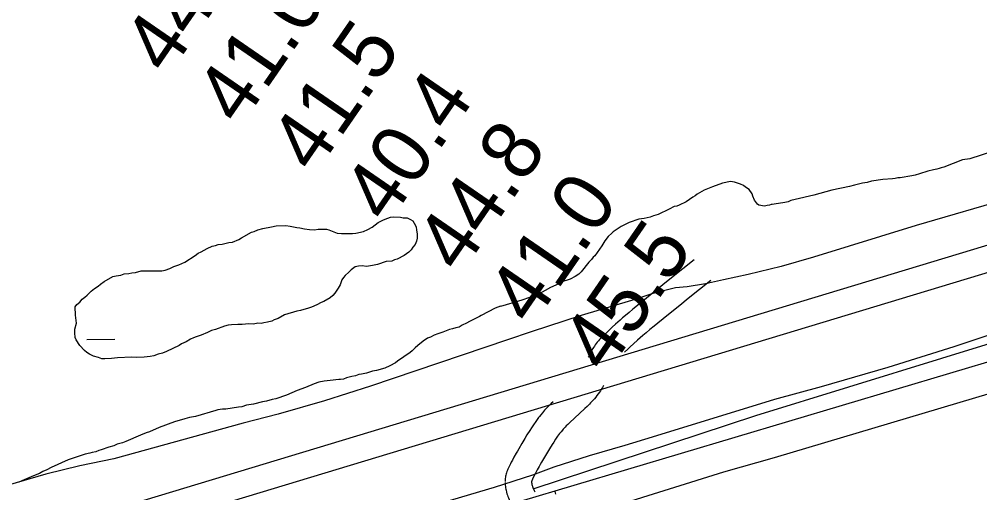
# Model space of a CAD drawing. Extents: x 3146026 to 3183936, y 897894 to 923344.
# Drawn here: x 3163729 to 3164815, y 912036 to 912572 of the extents above; entities that cross this region are included whole.
import ezdxf

# ---------------------------------------------------------------- set-up
doc = ezdxf.new("R2010")
doc.units = 0
for name, color, linetype in [('V-LEVE-TOET', 7, 'Continuous'), ('V-RIVR-RANG', 7, 'Continuous'), ('V-ROAD-CNTR', 7, 'Continuous'), ('V-SITE-VEGE', 7, 'Continuous'), ('V-SURV-LINE', 7, 'Continuous'), ('V-TOPO-SHOR', 7, 'Continuous'), ('V-WETL-SWMP', 7, 'Continuous')]:
    doc.layers.add(name, color=color, linetype=linetype)

msp = doc.modelspace()

# ---------------------------------------------------------------- linework, layer by layer
at = {"layer": 'V-LEVE-TOET'}
for points in [[(3164852.4, 912369.6), (3164743.6, 912338), (3164627.4, 912302.4), (3164590.7, 912291.7), (3164553.6, 912282.5), (3164525.8, 912276.6), (3164505.3, 912271.9), (3164484.6, 912268.7), (3164471.5, 912267.5), (3164444.7, 912260.6), (3164421.8, 912253.3), (3164364.7, 912236.4), (3164308, 912217.9), (3164281.3, 912208.7), (3164126.3, 912156.4), (3164074.4, 912139.7), (3164021.9, 912124.5), (3163982.6, 912114.2), (3163836.3, 912073.9), (3163797.7, 912066.1), (3163759.4, 912056.7), (3163716.8, 912044.3)], [(3164860.5, 912225.7), (3164786.2, 912200.7), (3164711.4, 912177.3), (3164636.1, 912155.4), (3164583.4, 912141), (3164444.8, 912098.4), (3164414.2, 912089), (3164373.8, 912077.4), (3164333.9, 912064.4), (3164309.7, 912055.7), (3164266.4, 912041.7), (3164199, 912021.6), (3164131.2, 912002.8), (3164063.8, 911982.2), (3164012.4, 911967.6), (3163949, 911950.1), (3163891.7, 911932.9), (3163863.8, 911925.1), (3163836.3, 911915.7), (3163809.4, 911904.9), (3163789.6, 911895.6), (3163771.3, 911885.2), (3163754.8, 911874.1), (3163727.7, 911855.9)]]:
    msp.add_lwpolyline(points, dxfattribs=at)
at = {"layer": 'V-ROAD-CNTR'}
for points in [[(3165388.2, 912351.5), (3163992.3, 911935.1)], [(3164492.3, 912299.3), (3164479.6, 912289), (3164466.8, 912278.7), (3164457.2, 912270.9), (3164442.8, 912259.2), (3164428.4, 912247.5), (3164423.3, 912243.3), (3164418.9, 912239.6), (3164415, 912236.3), (3164411.6, 912233.4), (3164408.7, 912230.8), (3164403.6, 912226.3), (3164399.8, 912222.9), (3164397, 912220.2), (3164392.8, 912216.3), (3164388.5, 912212.2), (3164387, 912210.6), (3164385.5, 912209), (3164384.2, 912207.5), (3164382.9, 912205.9), (3164381.8, 912204.4), (3164380.7, 912202.9), (3164379.7, 912201.5), (3164378.8, 912200.1), (3164378, 912198.7), (3164376.4, 912196.2), (3164375.1, 912193.8), (3164373.9, 912191.5), (3164372.8, 912189.4), (3164372.6, 912188.9)], [(3164511.2, 912275.9), (3164498.4, 912265.7), (3164485.7, 912255.4), (3164476.1, 912247.6), (3164461.7, 912236), (3164447.4, 912224.3), (3164442.5, 912220.2), (3164438.2, 912216.7), (3164434.5, 912213.5), (3164431.3, 912210.8), (3164428.5, 912208.3), (3164423.7, 912204), (3164420.1, 912200.7), (3164417.4, 912198.3), (3164413.7, 912194.8)], [(3164390.2, 912157.1), (3164389.7, 912156.3), (3164388.9, 912154.9), (3164387.5, 912152.6), (3164386.4, 912150.8), (3164385.5, 912149.4), (3164384.1, 912147.4), (3164382.6, 912145.5), (3164381.1, 912143.7), (3164379.6, 912142), (3164378.2, 912140.3), (3164376.8, 912138.8), (3164375.4, 912137.4), (3164374, 912136), (3164371.5, 912133.4), (3164369, 912131), (3164351.5, 912114.8), (3164349.6, 912113), (3164347.9, 912111.3), (3164346.5, 912109.9), (3164345.3, 912108.6), (3164344.3, 912107.5), (3164343.5, 912106.5), (3164342, 912104.7), (3164340.9, 912103.5), (3164340.2, 912102.5), (3164339.1, 912101), (3164338, 912099.5), (3164335.7, 912096.1), (3164333.7, 912093), (3164332, 912090.3), (3164329, 912085.4), (3164326.8, 912081.7), (3164323.4, 912076), (3164320, 912070.3), (3164318.5, 912067.7), (3164317.2, 912065.4), (3164315, 912061.4), (3164313.4, 912058.5), (3164312.2, 912056.3), (3164311.4, 912054.7), (3164310.2, 912052.2), (3164309.1, 912049.9), (3164309, 912049.7), (3164308.9, 912049.6), (3164308.9, 912049.5), (3164308.9, 912049.3), (3164308.8, 912049.2), (3164308.8, 912049), (3164308.8, 912048.9), (3164308.8, 912048.8), (3164308.7, 912048.3), (3164308.7, 912047.4)], [(3164333.1, 912138.7), (3164330.9, 912136.6), (3164328.5, 912134.3), (3164326.5, 912132.3), (3164324.8, 912130.5), (3164323.3, 912128.9), (3164322, 912127.5), (3164320.8, 912126.2), (3164318.9, 912123.9), (3164317.4, 912122.1), (3164316.3, 912120.7), (3164314.8, 912118.6), (3164313.3, 912116.4), (3164310.7, 912112.5), (3164308.5, 912109.1), (3164306.6, 912106.1), (3164303.4, 912101), (3164301, 912097.1), (3164297.6, 912091.3), (3164294.2, 912085.5), (3164292.6, 912082.8), (3164291.1, 912080.3), (3164288.7, 912075.9), (3164286.9, 912072.6), (3164285.6, 912070.1), (3164284.6, 912068.2), (3164283.2, 912065.3), (3164281.7, 912062.3), (3164281.2, 912061), (3164280.6, 912059.6), (3164280.2, 912058.2), (3164279.8, 912056.9), (3164279.5, 912055.6), (3164279.3, 912054.4), (3164279.1, 912053.2), (3164278.9, 912051.9), (3164278.7, 912049.8), (3164278.7, 912048.2)], [(3164308.7, 912048.2), (3164308.7, 912047.3), (3164308.7, 912046.9), (3164308.8, 912046.4), (3164308.9, 912045.9), (3164309, 912045.4), (3164309, 912045), (3164309.3, 912044), (3164309.5, 912043.1), (3164309.8, 912042.4), (3164310, 912041.7), (3164310.2, 912041.2), (3164310.7, 912040), (3164311, 912039.3), (3164311.7, 912038.1), (3164312.4, 912036.6)], [(3164278.7, 912047.4), (3164278.7, 912046), (3164278.9, 912044.2), (3164279, 912042.7), (3164279.2, 912041.2), (3164279.5, 912039.8), (3164279.7, 912038.5), (3164280.3, 912036.3), (3164280.8, 912034.4), (3164281.4, 912032.7), (3164281.9, 912031.2), (3164282.4, 912029.9), (3164283.3, 912027.9), (3164284, 912026.3), (3164285.1, 912024.1), (3164286.2, 912022.2)], [(3164334.8, 912037), (3164335.8, 912034.1)]]:
    msp.add_lwpolyline(points, dxfattribs=at)
at = {"layer": 'V-SITE-VEGE'}
for points in [[(3164831, 912422.2), (3164804.1, 912413.4), (3164795.9, 912412.3), (3164774.8, 912404.2), (3164771.8, 912403.3), (3164769.7, 912402.5), (3164766.8, 912402), (3164763, 912401.2), (3164756.8, 912399.5), (3164747.5, 912396.5), (3164742.5, 912395.2), (3164738.7, 912394.3), (3164725.3, 912392.2), (3164722.8, 912392.1), (3164719.9, 912391.3), (3164716.9, 912390.9), (3164706, 912390), (3164693, 912388.2), (3164688, 912386.9), (3164683, 912386.1), (3164673.8, 912383.9), (3164668.3, 912382.2), (3164648.2, 912377.9), (3164627.7, 912372.3), (3164606.7, 912367.6), (3164601.7, 912366.3), (3164598.8, 912365), (3164595, 912364.2), (3164582.8, 912362.4), (3164580.7, 912362), (3164579.5, 912362), (3164577.8, 912361.1), (3164574.9, 912360.7), (3164571.9, 912359.8), (3164565.6, 912361.1), (3164564, 912362.3), (3164560.6, 912366.9), (3164558.9, 912371.1), (3164558, 912374), (3164554.6, 912379), (3164550.4, 912381.5), (3164548.3, 912383.2), (3164544.9, 912384.9), (3164538.2, 912387.3), (3164533.6, 912387.7), (3164524.4, 912386), (3164513.1, 912381.8), (3164503.9, 912377.9), (3164495.9, 912373.7), (3164493.8, 912371.6), (3164490.9, 912370.3), (3164483.4, 912364.8), (3164475.4, 912361), (3164472.9, 912360.1), (3164470, 912359.7), (3164464.1, 912356.7), (3164451.6, 912350.4), (3164446.5, 912349.1), (3164442.8, 912347.4), (3164436.1, 912346.1), (3164429.8, 912345.2), (3164418.9, 912341.4), (3164410.1, 912337.1), (3164400.9, 912330.8), (3164399.2, 912329.5), (3164395.1, 912325.7), (3164391.3, 912320.7), (3164388, 912315.2), (3164380.1, 912303.8), (3164378.4, 912302.1), (3164376.3, 912299.6), (3164373.4, 912296.6), (3164364.7, 912285.7), (3164362.2, 912283.1), (3164358, 912280.2), (3164352.1, 912277.2), (3164348.8, 912276.4), (3164345, 912275.1), (3164342.9, 912273.8), (3164339.6, 912272.1), (3164329.9, 912267.9), (3164314.5, 912259.4), (3164307.3, 912256.8), (3164304, 912256), (3164299.8, 912254.3), (3164291.4, 912251.7)], [(3164291.4, 912251.7), (3164283.5, 912249.6), (3164279.7, 912248.3), (3164273.5, 912246.6), (3164273.8, 912247), (3164273.3, 912246.8), (3164267.6, 912244.4), (3164251.7, 912236.4), (3164249.6, 912235.1), (3164238.3, 912229.6), (3164234.9, 912227.5), (3164230.3, 912225.4), (3164226.6, 912223.2), (3164222.8, 912222.4), (3164219, 912221.1), (3164215.7, 912220.2), (3164208.1, 912217.3), (3164202.7, 912215.5), (3164198.5, 912213.8), (3164194.3, 912211.7), (3164191, 912210.4), (3164185.9, 912207.1), (3164180.1, 912202.4), (3164176.8, 912199.5), (3164173.4, 912196.1), (3164171.3, 912194.4), (3164164.2, 912189.3), (3164157.1, 912184.7), (3164154.6, 912182.6), (3164148.3, 912179.2), (3164142.5, 912176.6), (3164133.3, 912174), (3164128.7, 912173.2), (3164121.9, 912171), (3164116.1, 912169.7), (3164113.1, 912169.3), (3164109.4, 912168), (3164105.2, 912167.2), (3164099.3, 912165.5), (3164096, 912164.2), (3164092.6, 912163.7), (3164090.5, 912163.7), (3164080.9, 912162.8), (3164074.2, 912162), (3164067.9, 912160.7), (3164062.9, 912159), (3164052.8, 912154.7), (3164043.6, 912151.3), (3164031.5, 912146.2), (3164019.3, 912141.9), (3164015.1, 912141.1), (3164008.8, 912139.4), (3164004.2, 912138.5), (3163994.2, 912135.9), (3163986.2, 912134.6), (3163980.8, 912132.9), (3163977, 912132.5), (3163962.7, 912130.3), (3163959, 912130.3), (3163953.9, 912129.4), (3163951.4, 912128.6), (3163928.4, 912122.1), (3163921.7, 912120.8), (3163916.6, 912119.1), (3163904.9, 912115.7), (3163887.3, 912109.3), (3163876.4, 912104.6), (3163872.7, 912103.4), (3163866.4, 912100.8), (3163849.7, 912093.6), (3163845.9, 912092.3), (3163840, 912090.6), (3163836.3, 912088.9), (3163830.4, 912087.2), (3163822, 912084.2), (3163819.1, 912083.3), (3163815.7, 912082.1), (3163811.5, 912081.2), (3163809, 912080.3), (3163803.6, 912079.1), (3163788.9, 912074.4), (3163784.7, 912072.7), (3163765.5, 912064.2), (3163760.5, 912061.6), (3163755.9, 912059.5), (3163752.1, 912057.4), (3163745.4, 912054.8), (3163734.9, 912050.1), (3163728.7, 912047.6)]]:
    msp.add_lwpolyline(points, dxfattribs=at)
at = {"layer": 'V-SURV-LINE'}
for points in [[(3163739.6, 911987.5), (3165502.6, 912521.4)], [(3165511.4, 912492.7), (3163748.3, 911958.8)]]:
    msp.add_lwpolyline(points, dxfattribs=at)
at = {"layer": 'V-TOPO-SHOR'}
for points in [[(3164310.4, 912040.2), (3164562.4, 912123.1), (3164982.8, 912252.8)], [(3164561.3, 911745.3), (3164535.4, 911767.6), (3164490.4, 911842.2), (3164451.9, 911890.2), (3164403.7, 911933.6), (3164356.7, 911978.2), (3164345, 911990.5), (3164342.7, 911995.4), (3164341.7, 912001.4), (3164526.2, 912059.2), (3164583.2, 912075.7), (3164903.5, 912170.8), (3164911.9, 912169.4)]]:
    msp.add_lwpolyline(points, dxfattribs=at)
at = {"layer": 'V-WETL-SWMP'}
msp.add_line((3163805.5, 912209.2), (3163837.5, 912209.5), dxfattribs=at)
for points in [[(3163792.4, 912211.5), (3163791.9, 912216.6), (3163791.9, 912220.8), (3163794, 912227.5), (3163792.7, 912236.7), (3163792.6, 912245.9), (3163794.3, 912248.5), (3163797.6, 912251.4), (3163800.5, 912254.8), (3163803.5, 912256.9), (3163806, 912259.4), (3163810.6, 912263.7), (3163814.3, 912266.6), (3163818.5, 912269.6), (3163821, 912271.7), (3163825.2, 912274.7), (3163835.2, 912280.2), (3163839, 912281), (3163844, 912281.9), (3163847.8, 912283.2), (3163853.2, 912283.6), (3163856.6, 912284.5), (3163860.8, 912284.9), (3163867.1, 912286.6), (3163890.6, 912286.8), (3163894.3, 912287.6), (3163899.4, 912289.3), (3163904, 912291.5), (3163909.8, 912293.6), (3163916.5, 912296.6), (3163928.2, 912304.2), (3163931.6, 912306.7), (3163934.9, 912308.4), (3163941.6, 912312.2), (3163947.5, 912314.8), (3163951.2, 912315.6), (3163954.2, 912316.5), (3163958.8, 912316.9), (3163966.3, 912318.7), (3163970.5, 912319.1), (3163977.6, 912322.1), (3163980.6, 912324.2), (3163991.9, 912330.5), (3163994.8, 912331.4), (3163999, 912333.1), (3164004.8, 912334.8), (3164014.5, 912336.5), (3164019.9, 912337.8), (3164030.8, 912337.9), (3164035.5, 912337.5), (3164043, 912335.9), (3164046.4, 912335.5), (3164051.8, 912334.2), (3164057.3, 912333.4), (3164063.2, 912333), (3164067.4, 912333.9), (3164076.6, 912334), (3164079.5, 912333.1), (3164088.8, 912329.4), (3164093.8, 912329), (3164106, 912329.1), (3164109.8, 912329.5), (3164118.6, 912331.3), (3164123.6, 912333.4), (3164128.2, 912336.3), (3164135.3, 912341.4), (3164141.1, 912344.4), (3164146.2, 912346.5), (3164149.1, 912347.4), (3164152.9, 912347.8), (3164160.4, 912347.4), (3164163.4, 912346.6), (3164168, 912346.6), (3164171.8, 912345), (3164174.3, 912343.3), (3164176, 912340.8), (3164178.1, 912336.6), (3164178.6, 912332.8), (3164179.4, 912328.7), (3164179.4, 912323.6), (3164178.6, 912320.3), (3164177, 912316.5), (3164174.5, 912313.5), (3164172.4, 912310.6), (3164169.9, 912308), (3164164.4, 912304.2), (3164156.5, 912300), (3164153.6, 912299.1), (3164150.6, 912297.9), (3164144.3, 912297.4), (3164134.3, 912294), (3164128.8, 912292.7), (3164122.1, 912291.8), (3164117.1, 912292.6), (3164112.9, 912292.2), (3164109.1, 912291.3), (3164104.5, 912288), (3164102, 912285.4), (3164097.9, 912281.6), (3164095.8, 912279.1), (3164094.1, 912276.6)], [(3164094.1, 912276.6), (3164092, 912271.1), (3164090, 912267.3), (3164086.2, 912261.4), (3164083.7, 912258.9), (3164080.8, 912256.4), (3164073.7, 912252.1), (3164070.8, 912250.8), (3164065.7, 912248.3), (3164059.9, 912245.8), (3164056.5, 912244.5), (3164047.3, 912241.9), (3164043.1, 912241), (3164029.3, 912236.8), (3164022.2, 912233), (3164017.6, 912231.3), (3164014.7, 912230), (3164010, 912228.7), (3164005.9, 912227.8), (3164002.9, 912227), (3163999.1, 912227.4), (3163994.1, 912226.5), (3163988.7, 912226.9), (3163981.5, 912226), (3163976.5, 912226), (3163969.4, 912225.5), (3163965.6, 912225.1), (3163961.4, 912224.2), (3163958.5, 912223), (3163954.3, 912221.7), (3163951.3, 912220.4), (3163946.7, 912219.1), (3163942.1, 912217), (3163935, 912214), (3163929.2, 912211.9), (3163926.2, 912211), (3163922.9, 912209.3), (3163917.9, 912206.4), (3163912.8, 912204.2), (3163909.9, 912202.1), (3163895.7, 912195.3), (3163891.1, 912193.6), (3163886.5, 912192.3), (3163881.4, 912190.6), (3163877.3, 912189.8), (3163870.5, 912188.9), (3163862.2, 912188.8), (3163856.7, 912189.2), (3163840.3, 912188.3), (3163833.6, 912187.4), (3163826.1, 912187), (3163822.7, 912187), (3163818.9, 912188.6), (3163813.1, 912190.3), (3163808.8, 912192.3), (3163805.5, 912194.4), (3163803, 912196.5), (3163797.9, 912202.3), (3163793.7, 912208.6), (3163792.4, 912211.5)]]:
    msp.add_lwpolyline(points, dxfattribs=at)

# ---------------------------------------------------------------- texts
at = {"layer": 'V-RIVR-RANG'}
for s, p in [('44.6', (3163897.4, 912506.4)), ('41.0', (3163979.3, 912449)), ('41.5', (3164063.4, 912394.8)), ('40.4', (3164145.9, 912338.2)), ('44.8', (3164228.3, 912281.7)), ('41.0', (3164309.2, 912222.7)), ('45.5', (3164393.3, 912168.5))]:
    msp.add_text(s, height=67, rotation=55.4083, dxfattribs=at).set_placement(p)

doc.saveas('drawing.dxf')
